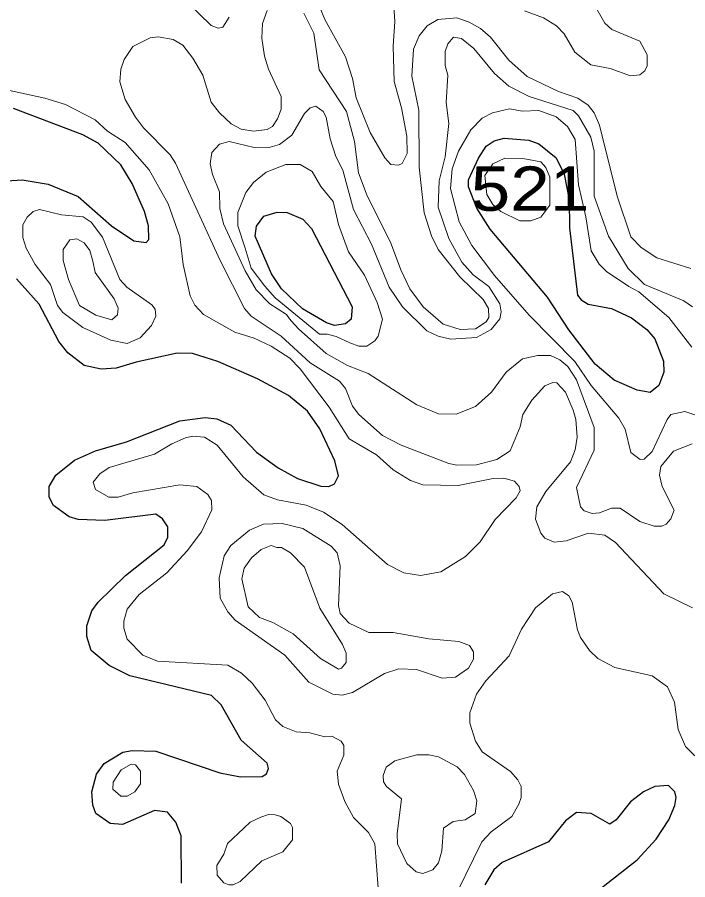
# Model space of a CAD drawing. Extents: x 577 to 602.9, y 7483.8 to 7511.6.
# Drawn here: x 593.545 to 594.754, y 7507.577 to 7509.131 of the extents above; entities that cross this region are included whole.
import ezdxf
from ezdxf.enums import TextEntityAlignment as Align

# ---------------------------------------------------------------- set-up
doc = ezdxf.new("R2010")
doc.units = 0
doc.header["$LTSCALE"] = 0.032
doc.layers.add('1', color=7, linetype='Continuous', lineweight=25)
doc.layers.add('2', color=7, linetype='Continuous', lineweight=13)
doc.layers.add('61', color=7, linetype='Continuous')

msp = doc.modelspace()

# ---------------------------------------------------------------- linework, layer by layer
at = {"layer": '1'}
for points in [[(593.5264, 7508.8366), (593.5542, 7508.8382), (593.6011, 7508.8302), (593.6552, 7508.8079), (593.7149, 7508.7555), (593.7554, 7508.7284), (593.7777, 7508.7252), (593.7824, 7508.7308), (593.7817, 7508.7555), (593.7745, 7508.7809), (593.7522, 7508.8318), (593.7316, 7508.8652), (593.691, 7508.9042), (593.6632, 7508.9193), (593.5383, 7508.967)], [(593.8381, 7508.404), (593.8842, 7508.4096), (593.9049, 7508.4072), (593.9303, 7508.396), (593.9765, 7508.3475), (594.0154, 7508.3189), (594.0504, 7508.2998), (594.0926, 7508.2863), (594.1069, 7508.2855), (594.1172, 7508.2903), (594.1244, 7508.3046), (594.118, 7508.3316), (594.091, 7508.3897), (594.0687, 7508.4215), (594.0345, 7508.4493), (593.9781, 7508.4795), (593.9065, 7508.5105), (593.8612, 7508.5249), (593.8333, 7508.5256), (593.7594, 7508.5097), (593.7236, 7508.4986), (593.6966, 7508.497), (593.6656, 7508.5034), (593.6361, 7508.5264), (593.6202, 7508.5471), (593.5844, 7508.6139), (593.5439, 7508.66)], [(593.8413, 7507.5706), (593.8405, 7507.6557), (593.831, 7507.6804), (593.8158, 7507.6987), (593.7928, 7507.7018), (593.7347, 7507.6764), (593.7125, 7507.678), (593.687, 7507.6963), (593.6815, 7507.7114), (593.6799, 7507.7352), (593.6878, 7507.7671), (593.7021, 7507.7861), (593.7355, 7507.8068), (593.7522, 7507.81), (593.7952, 7507.8084), (593.9105, 7507.7694), (593.9478, 7507.7623), (593.9868, 7507.7631), (593.9948, 7507.7678), (593.9979, 7507.7774), (593.9956, 7507.7869), (593.9486, 7507.8283), (593.9129, 7507.8919), (593.8954, 7507.9086), (593.7483, 7507.9444), (593.7109, 7507.9627), (593.6783, 7507.9897), (593.6703, 7508.0151), (593.6703, 7508.0342), (593.6799, 7508.0613), (593.691, 7508.0772), (593.7403, 7508.1249), (593.8103, 7508.1805), (593.8166, 7508.1941), (593.8166, 7508.2131), (593.8071, 7508.2275), (593.7952, 7508.2354), (593.7029, 7508.2243), (593.6552, 7508.2259), (593.6385, 7508.2306), (593.6107, 7508.2513), (593.6027, 7508.2664), (593.6027, 7508.2855), (593.6147, 7508.3062), (593.6481, 7508.3332), (593.6862, 7508.3499), (593.7419, 7508.3658), (593.8381, 7508.404)], [(594.5347, 7507.5126), (594.6627, 7507.6128), (594.6969, 7507.6502), (594.72, 7507.6851), (594.7311, 7507.7106), (594.7335, 7507.7249), (594.7311, 7507.7352), (594.7192, 7507.7464), (594.6945, 7507.7448), (594.6746, 7507.7352), (594.6508, 7507.717), (594.6253, 7507.6851), (594.6134, 7507.6772), (594.58, 7507.6963), (594.5538, 7507.6979), (594.5339, 7507.6828), (594.5029, 7507.6454), (594.4194, 7507.608), (594.4043, 7507.5945), (594.3884, 7507.5675)]]:
    msp.add_lwpolyline(points, dxfattribs=at)
for points in [[(594.3771, 7508.8773), (594.3907, 7508.8991), (594.4049, 7508.9082), (594.423, 7508.9134), (594.4673, 7508.9097), (594.4853, 7508.9029), (594.5169, 7508.8781), (594.5315, 7508.8485), (594.5402, 7508.8024), (594.541, 7508.7515), (594.5554, 7508.6306), (594.5617, 7508.6219), (594.5744, 7508.6139), (594.6166, 7508.606), (594.6524, 7508.5893), (594.6802, 7508.5686), (594.6945, 7508.5519), (594.7104, 7508.5113), (594.7112, 7508.4915), (594.7017, 7508.4676), (594.6866, 7508.4549), (594.6627, 7508.4589), (594.6214, 7508.4771), (594.5872, 7508.5058), (594.5395, 7508.5678), (594.5013, 7508.6266), (594.3979, 7508.7491), (594.3741, 7508.7873), (594.3589, 7508.8254), (594.3589, 7508.8382)], [(593.9898, 7508.7728), (594.0138, 7508.7801), (594.0321, 7508.7793), (594.06, 7508.7674), (594.0759, 7508.7507), (594.149, 7508.6091), (594.1474, 7508.5869), (594.1371, 7508.5789), (594.1172, 7508.5757), (594.1025, 7508.5804), (594.0597, 7508.6059), (594.0218, 7508.6417), (594.0035, 7508.6688), (593.9741, 7508.7364), (593.9765, 7508.7547)]]:
    msp.add_lwpolyline(points, close=True, dxfattribs=at)
at = {"layer": '2'}
for points in [[(593.9272, 7509.1316), (593.916, 7509.1133), (593.9073, 7509.1117), (593.8946, 7509.1165), (593.8079, 7509.2015)], [(594.223, 7509.1713), (594.2262, 7509.1236), (594.223, 7509.0791), (594.2246, 7509.0155), (594.2381, 7508.9678), (594.2476, 7508.9169), (594.2484, 7508.8859), (594.2389, 7508.8676), (594.2325, 7508.8644), (594.219, 7508.866), (594.2079, 7508.8779), (594.1816, 7508.9232), (594.1562, 7508.9861), (594.1498, 7509.021), (594.1371, 7509.06), (594.0997, 7509.1268), (594.0687, 7509.2039)], [(594.5808, 7509.1634), (594.6047, 7509.1204), (594.6174, 7509.1093), (594.6675, 7509.0878), (594.681, 7509.0632), (594.681, 7509.0433), (594.677, 7509.0346), (594.6675, 7509.0274), (594.6508, 7509.0258), (594.6142, 7509.0385), (594.5792, 7509.0457), (594.5506, 7509.068), (594.5315, 7509.1014), (594.5172, 7509.1157), (594.4941, 7509.13), (594.4599, 7509.1427)], [(593.9876, 7509.1196), (593.9956, 7509.1435)], [(594.0616, 7509.1387), (594.0798, 7509.1022), (594.0894, 7509.0362), (594.1387, 7508.9614), (594.153, 7508.9073), (594.1602, 7508.8509), (594.1761, 7508.8095), (594.2182, 7508.726), (594.2365, 7508.6759), (594.2532, 7508.6417), (594.277, 7508.6091), (594.3128, 7508.5781), (594.3438, 7508.5686), (594.3717, 7508.5694), (594.3908, 7508.5821), (594.3955, 7508.5901), (594.3947, 7508.606), (594.3852, 7508.6227), (594.343, 7508.6632), (594.3041, 7508.7125), (594.2922, 7508.7372), (594.2786, 7508.7785), (594.2699, 7508.8612), (594.2691, 7508.9638), (594.2564, 7509.025), (594.2596, 7509.0735), (594.2699, 7509.0974), (594.2842, 7509.1157), (594.3033, 7509.1268), (594.3375, 7509.13), (594.3597, 7509.122), (594.3804, 7509.1109), (594.3987, 7509.095), (594.4313, 7509.0536), (594.4647, 7509.0242), (594.5212, 7508.9972), (594.5562, 7508.9853), (594.5744, 7508.9725), (594.5856, 7508.959)], [(594.7629, 7508.0668), (594.7112, 7508.0923), (594.6237, 7508.1845), (594.6047, 7508.198), (594.5752, 7508.2012), (594.5347, 7508.1877), (594.5132, 7508.1853), (594.4965, 7508.1925), (594.4894, 7508.2012), (594.4798, 7508.2267), (594.4822, 7508.2489), (594.4981, 7508.2768), (594.5426, 7508.33), (594.5514, 7508.3515), (594.5546, 7508.3746), (594.5522, 7508.4064), (594.5474, 7508.4231), (594.5339, 7508.4557), (594.518, 7508.4724), (594.5108, 7508.4732), (594.4965, 7508.4668), (594.4727, 7508.4414), (594.4568, 7508.4151), (594.452, 7508.3929), (594.4337, 7508.3499), (594.4098, 7508.334), (594.3733, 7508.3245), (594.3375, 7508.3237), (594.3232, 7508.3269), (594.2373, 7508.3603), (594.2039, 7508.3777), (594.1609, 7508.4151), (594.1498, 7508.4302), (594.1371, 7508.462), (594.126, 7508.4756), (594.0735, 7508.5082), (594.021, 7508.5567), (593.9669, 7508.5924), (593.955, 7508.606), (593.9113, 7508.6926), (593.8302, 7508.8684), (593.8206, 7508.8835), (593.7729, 7508.932), (593.7586, 7508.9511), (593.7395, 7508.9829), (593.7301, 7509.0149), (593.7316, 7509.0377), (593.7379, 7509.0552), (593.7538, 7509.0783), (593.7848, 7509.0942), (593.7991, 7509.0958), (593.8262, 7509.091), (593.8437, 7509.0807), (593.862, 7509.0576), (593.8795, 7509.0266), (593.8946, 7508.9781), (593.9097, 7508.959), (593.9311, 7508.9391), (593.9486, 7508.9296), (593.9709, 7508.9256), (593.9956, 7508.9288), (594.0051, 7508.9344), (594.0146, 7508.9479), (594.021, 7508.9654), (594.021, 7508.9884), (593.9979, 7509.0377), (593.9908, 7509.0608), (593.986, 7509.0934), (593.9876, 7509.1196)], [(594.7629, 7508.6091), (594.747, 7508.6203), (594.6762, 7508.6497), (594.6468, 7508.6783), (594.611, 7508.7364), (594.5856, 7508.8087), (594.5856, 7508.8898), (594.5792, 7508.9153), (594.5569, 7508.9535), (594.5474, 7508.963), (594.4679, 7508.9884), (594.4313, 7509.0067), (594.4059, 7509.0298), (594.3685, 7509.0751), (594.3462, 7509.0926), (594.3319, 7509.095), (594.3216, 7509.0831), (594.3168, 7509.0696), (594.3168, 7509.0441), (594.3216, 7509.0266), (594.3184, 7508.9773), (594.3232, 7508.9399), (594.3168, 7508.8795), (594.3057, 7508.8366), (594.3041, 7508.7889), (594.3232, 7508.7324), (594.347, 7508.6895), (594.3669, 7508.6672), (594.3955, 7508.6457), (594.4154, 7508.6147), (594.4178, 7508.6004), (594.4154, 7508.5877), (594.3995, 7508.5686), (594.3733, 7508.5543), (594.3271, 7508.5511), (594.3041, 7508.5567), (594.2834, 7508.5662), (594.2397, 7508.6091), (594.2158, 7508.6449), (594.184, 7508.7221), (594.1514, 7508.7849), (594.1323, 7508.8556), (594.1196, 7508.8803), (594.1093, 7508.9121), (594.1021, 7508.9511), (594.0965, 7508.9614), (594.0838, 7508.9709), (594.0735, 7508.9678), (594.0631, 7508.9574), (594.0401, 7508.9185), (594.0178, 7508.9018), (594.0011, 7508.897), (593.9725, 7508.8962), (593.9272, 7508.9073), (593.9097, 7508.9026), (593.8962, 7508.8875), (593.893, 7508.8668), (593.897, 7508.8477), (593.9097, 7508.8167), (593.9105, 7508.7865), (593.9168, 7508.7586), (593.9558, 7508.6743), (593.9757, 7508.6402), (594.0003, 7508.6147), (594.0305, 7508.5956), (594.0361, 7508.5879), (594.0397, 7508.5836), (594.052, 7508.5694)], [(593.4835, 7509.0091), (593.5948, 7508.9853), (593.6322, 7508.9741), (593.6854, 7508.9463), (593.7077, 7508.9256), (593.7395, 7508.9057), (593.7832, 7508.8564), (593.8174, 7508.7952), (593.8381, 7508.7356), (593.8445, 7508.6855), (593.8572, 7508.629), (593.8651, 7508.6123), (593.881, 7508.5956), (593.9375, 7508.5638), (593.9725, 7508.5527), (594.0027, 7508.5384), (594.0369, 7508.5169), (594.0552, 7508.4978), (594.1077, 7508.4286), (594.1435, 7508.3714), (594.1928, 7508.3428), (594.223, 7508.3157), (594.254, 7508.2966), (594.2762, 7508.2887), (594.3399, 7508.2871), (594.4035, 7508.2998), (594.4226, 7508.3006), (594.4416, 7508.295), (594.4504, 7508.2855), (594.452, 7508.2776), (594.4448, 7508.2648), (594.4067, 7508.2259), (594.3796, 7508.1861), (594.3534, 7508.1591), (594.3089, 7508.132), (594.2723, 7508.1249), (594.2421, 7508.1297), (594.2126, 7508.1448), (594.1307, 7508.2171), (594.0973, 7508.2394), (594.0663, 7508.2521), (594.0146, 7508.2617), (593.99, 7508.2704), (593.9526, 7508.303), (593.9057, 7508.3603), (593.8826, 7508.3746), (593.8612, 7508.3762), (593.8484, 7508.373), (593.8238, 7508.3626), (593.7928, 7508.3436), (593.7109, 7508.3197), (593.6942, 7508.3086), (593.6823, 7508.2935), (593.6862, 7508.2799), (593.7101, 7508.2664), (593.7268, 7508.2664), (593.7538, 7508.2744), (593.8381, 7508.2887), (593.8691, 7508.2855), (593.889, 7508.2712), (593.8954, 7508.2601), (593.8962, 7508.2434), (593.8771, 7508.2036), (593.8516, 7508.1694), (593.815, 7508.1297), (593.765, 7508.0907), (593.7435, 7508.0644), (593.7371, 7508.043), (593.7371, 7508.0303), (593.7435, 7508.0104), (593.7713, 7507.9817), (593.7983, 7507.9706), (593.9248, 7507.9635), (593.9494, 7507.9491), (593.9685, 7507.9309), (593.9924, 7507.9006), (594.0107, 7507.8649), (594.0242, 7507.8529), (594.048, 7507.8434), (594.0727, 7507.8418), (594.0997, 7507.8346), (594.1124, 7507.8354), (594.1291, 7507.8267)], [(594.7685, 7508.4143), (594.7486, 7508.4207), (594.7239, 7508.4151), (594.7168, 7508.4064), (594.6897, 7508.3483), (594.6754, 7508.3348), (594.6683, 7508.334), (594.6516, 7508.3467), (594.6412, 7508.3889), (594.6301, 7508.4088), (594.58, 7508.4676), (594.5506, 7508.5105), (594.4679, 7508.594), (594.4059, 7508.6656), (594.3645, 7508.7197), (594.3422, 7508.7626), (594.3263, 7508.8223), (594.3295, 7508.858), (594.3407, 7508.8898), (594.3629, 7508.928), (594.3836, 7508.9495), (594.4019, 7508.959), (594.4329, 7508.9662), (594.456, 7508.9622), (594.4854, 7508.963), (594.5168, 7508.9517), (594.5375, 7508.9343), (594.551, 7508.9109), (594.5569, 7508.8294), (594.5705, 7508.7714), (594.58, 7508.7101), (594.5943, 7508.6863), (594.6078, 7508.6728), (594.6476, 7508.6457), (594.6659, 7508.6362), (594.72, 7508.5901), (594.7613, 7508.5368)], [(594.5856, 7508.959), (594.5951, 7508.9368), (594.6269, 7508.8087), (594.6516, 7508.7356), (594.6699, 7508.7165), (594.6985, 7508.6974), (594.7597, 7508.6783)], [(594.052, 7508.5694), (594.1021, 7508.5249), (594.1403, 7508.5034), (594.1776, 7508.4891), (594.2659, 7508.4326), (594.3049, 7508.4167), (594.3367, 7508.4159), (594.3717, 7508.4294), (594.4003, 7508.4557), (594.4265, 7508.4915), (594.456, 7508.5153), (594.4838, 7508.5217), (594.5069, 7508.5217), (594.5235, 7508.5137), (594.5379, 7508.5018)], [(594.5379, 7508.5018), (594.5538, 7508.4779), (594.5856, 7508.3921), (594.5856, 7508.3507), (594.5538, 7508.2839), (594.5609, 7508.2489), (594.5673, 7508.2418), (594.5816, 7508.237), (594.5951, 7508.2378), (594.6166, 7508.2465), (594.6325, 7508.2465), (594.6675, 7508.2227), (594.6937, 7508.2139), (594.7072, 7508.2139), (594.7152, 7508.2179), (594.7239, 7508.2275), (594.7295, 7508.2426), (594.708, 7508.2855), (594.7033, 7508.3062), (594.7056, 7508.3213), (594.7287, 7508.3491), (594.7621, 7508.3626)], [(594.3232, 7507.5237), (594.3828, 7507.6454), (594.3995, 7507.6629), (594.4369, 7507.6907), (594.4496, 7507.713), (594.4536, 7507.7249), (594.4536, 7507.7448), (594.448, 7507.7567), (594.4345, 7507.7718), (594.3836, 7507.8076), (594.3717, 7507.8267), (594.3613, 7507.8593), (594.3613, 7507.8776), (594.3733, 7507.911), (594.39, 7507.9356), (594.4321, 7507.9802), (594.4544, 7508.0287), (594.4798, 7508.0668), (594.51, 7508.0923), (594.5283, 7508.0963), (594.5395, 7508.0883), (594.5458, 7508.0772), (594.5554, 7508.0271), (594.5609, 7508.0136), (594.5768, 7507.9897), (594.5919, 7507.9754), (594.6229, 7507.9595), (594.6897, 7507.9444), (594.7176, 7507.9245), (594.7303, 7507.8967), (594.7367, 7507.8474), (594.7502, 7507.8171), (594.7669, 7507.8004)], [(594.1291, 7507.8267), (594.1339, 7507.8187), (594.1339, 7507.8012), (594.122, 7507.7726), (594.1244, 7507.7488), (594.1355, 7507.7178), (594.1514, 7507.6891), (594.1784, 7507.6621), (594.1896, 7507.6414), (594.1991, 7507.5229)]]:
    msp.add_lwpolyline(points, dxfattribs=at)
for points in [[(594.424, 7508.877), (594.457, 7508.8764), (594.4894, 7508.8708), (594.4981, 7508.8604), (594.5053, 7508.8429), (594.5053, 7508.7928), (594.4894, 7508.7706), (594.4711, 7508.7642), (594.4512, 7508.7642), (594.417, 7508.7809), (594.4027, 7508.7936), (594.3916, 7508.8119), (594.3884, 7508.8461), (594.4027, 7508.8668)], [(593.9558, 7508.7149), (593.9431, 7508.7555), (593.9431, 7508.7793), (593.9574, 7508.8151), (593.9709, 7508.8334), (593.994, 7508.8517), (594.0297, 7508.866), (594.0552, 7508.866), (594.0767, 7508.8533), (594.0926, 7508.8262), (594.1148, 7508.7992), (594.1244, 7508.7578), (594.1427, 7508.7085), (594.1713, 7508.6664), (594.1943, 7508.6171), (594.2039, 7508.5869), (594.1959, 7508.5567), (594.1896, 7508.5479), (594.1753, 7508.5384), (594.1609, 7508.5384), (594.145, 7508.5447), (594.1199, 7508.556), (594.1037, 7508.5598), (594.0902, 7508.5598), (594.0099, 7508.6258), (593.9916, 7508.6465), (593.9669, 7508.6791)], [(593.664, 7508.7714), (593.625, 7508.7753), (593.5852, 7508.7849), (593.5741, 7508.7809), (593.563, 7508.7706), (593.555, 7508.757), (593.555, 7508.734), (593.5614, 7508.7149), (593.5773, 7508.6855), (593.6051, 7508.6497), (593.6178, 7508.6115), (593.6274, 7508.5988), (593.6632, 7508.5718), (593.7141, 7508.5495), (593.7435, 7508.5431), (593.7665, 7508.5535), (593.7872, 7508.5757), (593.7952, 7508.5924), (593.7936, 7508.6052), (593.788, 7508.6131), (593.7427, 7508.6449), (593.73, 7508.6584), (593.699, 7508.7348), (593.6783, 7508.7618)], [(593.6815, 7508.6918), (593.6759, 7508.7109), (593.6656, 7508.7244), (593.6528, 7508.7316), (593.6401, 7508.73), (593.6282, 7508.7125), (593.6282, 7508.6926), (593.6377, 7508.6584), (593.6576, 7508.6115), (593.687, 7508.594), (593.7157, 7508.5861), (593.726, 7508.5948), (593.7268, 7508.6068), (593.7196, 7508.6235), (593.6854, 7508.6712)], [(594.3112, 7507.9404), (594.2651, 7507.9555), (594.2333, 7507.9571), (594.2071, 7507.9484), (594.1498, 7507.9142), (594.1307, 7507.9094), (594.114, 7507.911), (594.0711, 7507.9332), (594.0274, 7507.9817), (593.9383, 7508.0446), (593.9248, 7508.0597), (593.9113, 7508.0843), (593.9089, 7508.1209), (593.9184, 7508.1607), (593.9303, 7508.179), (593.9637, 7508.2068), (593.9892, 7508.2179), (594.0226, 7508.2187), (594.06, 7508.21), (594.1109, 7508.1782), (594.122, 7508.1662), (594.1276, 7508.1424), (594.1244, 7508.0708), (594.1276, 7508.0565), (594.1435, 7508.039), (594.1792, 7508.0223), (594.223, 7508.0223), (594.2874, 7508.0112), (594.3415, 7508.0064), (594.3605, 7507.9992), (594.3677, 7507.9873), (594.3677, 7507.9746), (594.3589, 7507.9579), (594.3351, 7507.942)], [(594.013, 7508.1758), (594.0218, 7508.1758), (594.0377, 7508.1662), (594.0631, 7508.14), (594.091, 7508.066), (594.1315, 7508.0008), (594.1379, 7507.9849), (594.1379, 7507.9682), (594.1299, 7507.9579), (594.1244, 7507.9563), (594.0918, 7507.9754), (594.0425, 7508.0199), (594.0059, 7508.0406), (593.982, 7508.0493), (593.9614, 7508.0684), (593.9502, 7508.1193), (593.9542, 7508.1384), (593.9677, 7508.1567), (593.9852, 7508.1718), (594.0027, 7508.179)], [(594.211, 7507.7448), (594.2381, 7507.7225), (594.2301, 7507.6597), (594.2309, 7507.6414), (594.2476, 7507.6064), (594.2643, 7507.5913), (594.2762, 7507.5881), (594.2945, 7507.5945), (594.3049, 7507.6072), (594.3104, 7507.6287), (594.3136, 7507.67), (594.3311, 7507.682), (594.3526, 7507.6851), (594.3709, 7507.6963), (594.3741, 7507.7193), (594.3677, 7507.7376), (594.3518, 7507.7663), (594.3383, 7507.7806), (594.3049, 7507.7981), (594.2874, 7507.802), (594.2659, 7507.802), (594.2262, 7507.7909), (594.2102, 7507.7798), (594.2047, 7507.7647), (594.2055, 7507.7535)], [(593.7673, 7507.7496), (593.757, 7507.7352), (593.7435, 7507.7273), (593.7316, 7507.7273), (593.7172, 7507.74), (593.718, 7507.7527), (593.7323, 7507.775), (593.7506, 7507.7853), (593.7586, 7507.7838), (593.7673, 7507.7726)], [(593.9534, 7507.67), (593.9653, 7507.6804), (593.9844, 7507.6899), (593.9979, 7507.6947), (594.0099, 7507.6939), (594.0202, 7507.6907), (594.0377, 7507.678), (594.0417, 7507.6708), (594.0417, 7507.6486), (594.0242, 7507.6271), (593.986, 7507.6112), (593.947, 7507.5738), (593.9343, 7507.5675), (593.9264, 7507.5675), (593.9176, 7507.5714), (593.9057, 7507.585), (593.9049, 7507.6025), (593.9176, 7507.6231), (593.924, 7507.6422)]]:
    msp.add_lwpolyline(points, close=True, dxfattribs=at)

# ---------------------------------------------------------------- texts
at = {"layer": '61', "width": 1.2}
msp.add_text('521', height=0.08, dxfattribs=at).set_placement((594.4697, 7508.7823), align=Align.CENTER)

doc.saveas('drawing.dxf')
